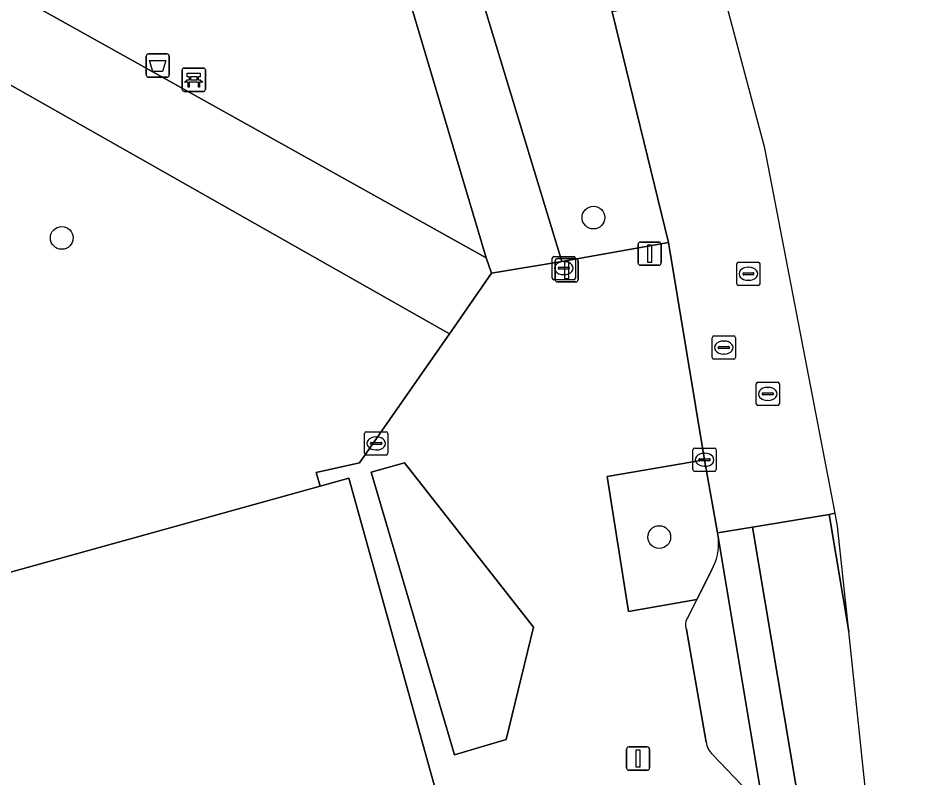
# Model space of a CAD drawing. Extents: x 163683 to 164494, y 382709 to 383872.
# Drawn here: x 164253.23 to 164292.57, y 383281.15 to 383313.82 of the extents above; entities that cross this region are included whole.
import ezdxf

# ---------------------------------------------------------------- set-up
doc = ezdxf.new("R2010")
doc.units = 0
for name, color, linetype in [('IMGEO_Afvalbak', 7, 'Continuous'), ('IMGEO_Bank', 7, 'Continuous'), ('IMGEO_Boom', 7, 'Continuous'), ('IMGEO_Brandkraan', 7, 'Continuous'), ('IMGEO_Groenvoorziening', 7, 'Continuous'), ('IMGEO_Kolk', 7, 'Continuous'), ('IMGEO_Lichtmast', 7, 'Continuous'), ('IMGEO_Pand', 7, 'Continuous'), ('IMGEO_Parkeervlak_open', 7, 'Continuous'), ('IMGEO_Rijbaan_lokaal_gesloten', 7, 'Continuous'), ('IMGEO_Rijbaan_lokaal_open', 7, 'Continuous'), ('IMGEO_Rioolput', 7, 'Continuous'), ('IMGEO_Voetpad_gesloten', 7, 'Continuous'), ('IMGEO_Voetpad_open', 7, 'Continuous')]:
    doc.layers.add(name, color=color, linetype=linetype)

msp = doc.modelspace()

# ---------------------------------------------------------------- linework, layer by layer
at = {"layer": 'IMGEO_Afvalbak'}
for p, q in [((164258.735, 383311.39), (164258.735, 383312.19)), ((164258.735, 383312.19), (164258.735, 383311.39)), ((164258.835, 383312.29), (164259.625, 383312.29)), ((164259.625, 383312.29), (164258.835, 383312.29)), ((164259.725, 383312.19), (164259.725, 383311.39)), ((164259.725, 383311.39), (164259.725, 383312.19)), ((164259.625, 383311.29), (164258.835, 383311.29)), ((164258.835, 383311.29), (164259.625, 383311.29))]:
    msp.add_line(p, q, dxfattribs=at)
msp.add_lwpolyline([(164258.878, 383312.004), (164259.582, 383312.004), (164259.433, 383311.534), (164259.027, 383311.534), (164258.878, 383312.004)], dxfattribs=at)
for centre, start, end in [((164258.835, 383312.19), 90, 180), ((164258.835, 383312.19), 90, 180), ((164259.625, 383312.19), 0, 90), ((164259.625, 383312.19), 360, 90), ((164258.835, 383311.39), 180, 270), ((164258.835, 383311.39), 180, 270), ((164259.625, 383311.39), 270, 0), ((164259.625, 383311.39), 270, 0)]:
    msp.add_arc(centre, 0.1, start, end, dxfattribs=at)
at = {"layer": 'IMGEO_Bank'}
for p, q in [((164260.283, 383310.756), (164260.283, 383311.597)), ((164260.283, 383311.597), (164260.283, 383310.756)), ((164260.358, 383311.681), (164261.199, 383311.681)), ((164261.199, 383311.681), (164260.358, 383311.681)), ((164261.283, 383311.606), (164261.283, 383310.765)), ((164261.283, 383310.765), (164261.283, 383311.606)), ((164260.592, 383311.187), (164260.592, 383311.293)), ((164260.636, 383311.293), (164260.636, 383311.187)), ((164260.924, 383311.299), (164260.642, 383311.299)), ((164260.642, 383311.181), (164260.924, 383311.181)), ((164260.93, 383311.187), (164260.93, 383311.293)), ((164260.974, 383311.293), (164260.974, 383311.187)), ((164260.98, 383311.079), (164260.587, 383311.079)), ((164261.208, 383310.681), (164260.367, 383310.681)), ((164260.367, 383310.681), (164261.208, 383310.681))]:
    msp.add_line(p, q, dxfattribs=at)
for points in [[(164260.53, 383311.079), (164260.388, 383311.079), (164260.5, 383311.181), (164260.586, 383311.181)], [(164260.586, 383311.299), (164260.5, 383311.299), (164260.5, 383311.46), (164261.063, 383311.46), (164261.063, 383311.299), (164260.98, 383311.299)], [(164260.98, 383311.181), (164261.063, 383311.181), (164261.175, 383311.079), (164261.036, 383311.079)], [(164260.58, 383311.072), (164260.58, 383310.865), (164260.537, 383310.865), (164260.537, 383311.072)], [(164261.03, 383311.072), (164261.03, 383310.865), (164260.986, 383310.865), (164260.986, 383311.072)]]:
    msp.add_lwpolyline(points, dxfattribs=at)
for centre, radius, start, end in [((164260.361, 383311.603), 0.0779, 92.4484, 184.2845), ((164260.361, 383311.603), 0.0779, 92.4484, 184.2845), ((164261.205, 383311.603), 0.0779, 2.4484, 94.2845), ((164261.205, 383311.603), 0.0779, 2.4484, 94.2845), ((164260.585, 383311.292), 0.00671, 2.8957, 87.1043), ((164260.585, 383311.188), 0.00671, 272.8957, 357.1043), ((164260.642, 383311.292), 0.00671, 92.8957, 177.1043), ((164260.642, 383311.188), 0.00671, 182.8957, 267.1043), ((164260.924, 383311.292), 0.00671, 2.8957, 87.1043), ((164260.924, 383311.188), 0.00671, 272.8957, 357.1043), ((164260.981, 383311.292), 0.00671, 92.8957, 177.1043), ((164260.981, 383311.188), 0.00671, 182.8957, 267.1043), ((164260.361, 383310.759), 0.0779, 182.4484, 274.2845), ((164260.361, 383310.759), 0.0779, 182.4484, 274.2845), ((164260.53, 383311.072), 0.00671, 2.8957, 87.1043), ((164260.587, 383311.072), 0.00671, 92.8957, 177.1043), ((164260.979, 383311.072), 0.00671, 2.8957, 87.1043), ((164261.036, 383311.072), 0.00671, 92.8957, 177.1043), ((164261.205, 383310.759), 0.0779, 272.4484, 4.2845), ((164261.205, 383310.759), 0.0779, 272.4484, 4.2845)]:
    msp.add_arc(centre, radius, start, end, dxfattribs=at)
at = {"layer": 'IMGEO_Boom'}
for centre in [(164277.974, 383305.249), (164255.103, 383304.373), (164280.805, 383291.502)]:
    msp.add_circle(centre, 0.489, dxfattribs=at)
at = {"layer": 'IMGEO_Brandkraan'}
for p, q in [((164276.2, 383302.648), (164276.2, 383303.5)), ((164276.275, 383303.574), (164277.127, 383303.574)), ((164276.688, 383303.354), (164276.713, 383303.354)), ((164277.201, 383303.5), (164277.201, 383302.648)), ((164276.459, 383303.068), (164276.459, 383303.08)), ((164276.897, 383303.031), (164276.499, 383303.031)), ((164276.502, 383303.117), (164276.9, 383303.117)), ((164276.943, 383303.08), (164276.943, 383303.068)), ((164277.127, 383302.574), (164276.275, 383302.574)), ((164276.711, 383302.794), (164276.686, 383302.794))]:
    msp.add_line(p, q, dxfattribs=at)
for points in [[(164276.2, 383302.648), (164276.2, 383303.5)], [(164276.275, 383303.574), (164277.127, 383303.574)], [(164277.201, 383303.5), (164277.201, 383302.648)], [(164277.127, 383302.574), (164276.275, 383302.574)]]:
    msp.add_lwpolyline(points, dxfattribs=at)
for centre, radius, start, end in [((164276.277, 383303.498), 0.0765, 91.552, 178.448), ((164276.277, 383303.498), 0.0765, 91.552, 178.448), ((164277.125, 383303.498), 0.0765, 1.552, 88.448), ((164277.125, 383303.498), 0.0765, 1.552, 88.448), ((164276.499, 383303.077), 0.0403, 85.8775, 175.7526), ((164276.496, 383303.067), 0.0366, 178.938, 274.7102), ((164276.9, 383303.074), 0.043, 264.8664, 352.4533), ((164276.904, 383303.079), 0.0386, 1.7309, 96.639), ((164276.277, 383302.65), 0.0765, 181.552, 268.448), ((164276.277, 383302.65), 0.0765, 181.552, 268.448), ((164277.125, 383302.65), 0.0765, 271.552, 358.448), ((164277.125, 383302.65), 0.0765, 271.552, 358.448)]:
    msp.add_arc(centre, radius, start, end, dxfattribs=at)
for centre, major_axis, ratio, start_param, end_param in [((164276.687, 383303.074), (-0.387, 0.002), 0.722429, 4.712389, 7.853982), ((164276.712, 383303.074), (-0.39, 0.002), 0.717154, 1.570796, 4.712389)]:
    msp.add_ellipse(centre, major_axis=major_axis, ratio=ratio, start_param=start_param, end_param=end_param, dxfattribs=at)
at = {"layer": 'IMGEO_Groenvoorziening'}
for points in [[(164261.065, 383337.798), (164236.932, 383323.85), (164273.357, 383303.524), (164269.732, 383315.722), (164267.127, 383323.105), (164262.364, 383335.114)], [(164275.024, 383324.123), (164271.369, 383332.263), (164270.119, 383335.048), (164265.951, 383334.192), (164269.947, 383324.185), (164272.594, 383316.588), (164276.614, 383303.361), (164281.198, 383304.172), (164278.785, 383314.101), (164277.366, 383318.623)], [(164246.121, 383314.802), (164233.405, 383321.815), (164219.258, 383313.698), (164231.115, 383285.345), (164248.915, 383290.293), (164249.278, 383288.989), (164266.219, 383293.698), (164266.05, 383294.284), (164267.906, 383294.694), (164271.778, 383300.248)], [(164268.415, 383294.294), (164271.993, 383282.135), (164274.225, 383282.799), (164275.391, 383287.627), (164269.841, 383294.7)]]:
    msp.add_lwpolyline(points, close=True, dxfattribs=at)
msp.add_lwpolyline([(164283.346, 383291.425), (164283.31, 383291.683), (164282.756, 383294.831), (164278.566, 383294.11), (164279.479, 383288.296), (164282.426, 383288.817), (164283.061, 383290.093)], dxfattribs=at)
msp.add_arc((164281.023, 383291.226), 2.332, 330.9386, 4.9071, dxfattribs=at)
at = {"layer": 'IMGEO_Kolk'}
for p, q in [((164282.255, 383294.405), (164282.255, 383295.257)), ((164282.33, 383295.331), (164283.182, 383295.331)), ((164282.743, 383295.111), (164282.768, 383295.111)), ((164283.256, 383295.257), (164283.256, 383294.405)), ((164282.514, 383294.825), (164282.514, 383294.837)), ((164282.952, 383294.788), (164282.554, 383294.788)), ((164282.557, 383294.874), (164282.955, 383294.874)), ((164282.998, 383294.837), (164282.998, 383294.825)), ((164283.182, 383294.331), (164282.33, 383294.331)), ((164282.766, 383294.551), (164282.741, 383294.551))]:
    msp.add_line(p, q, dxfattribs=at)
for points in [[(164282.255, 383294.405), (164282.255, 383295.257)], [(164282.33, 383295.331), (164283.182, 383295.331)], [(164283.256, 383295.257), (164283.256, 383294.405)], [(164283.182, 383294.331), (164282.33, 383294.331)]]:
    msp.add_lwpolyline(points, dxfattribs=at)
for centre, radius, start, end in [((164282.332, 383295.255), 0.0765, 91.552, 178.448), ((164282.332, 383295.255), 0.0765, 91.552, 178.448), ((164283.18, 383295.255), 0.0765, 1.552, 88.448), ((164283.18, 383295.255), 0.0765, 1.552, 88.448), ((164282.554, 383294.834), 0.0403, 85.8775, 175.7526), ((164282.551, 383294.824), 0.0366, 178.938, 274.7102), ((164282.955, 383294.831), 0.043, 264.8664, 352.4533), ((164282.959, 383294.836), 0.0386, 1.7309, 96.639), ((164282.332, 383294.407), 0.0765, 181.552, 268.448), ((164282.332, 383294.407), 0.0765, 181.552, 268.448), ((164283.18, 383294.407), 0.0765, 271.552, 358.448), ((164283.18, 383294.407), 0.0765, 271.552, 358.448)]:
    msp.add_arc(centre, radius, start, end, dxfattribs=at)
for centre, major_axis, ratio, start_param, end_param in [((164282.742, 383294.831), (-0.387, 0.002), 0.722429, 4.712389, 7.853982), ((164282.767, 383294.831), (-0.39, 0.002), 0.717154, 1.570796, 4.712389)]:
    msp.add_ellipse(centre, major_axis=major_axis, ratio=ratio, start_param=start_param, end_param=end_param, dxfattribs=at)
at = {"layer": 'IMGEO_Lichtmast'}
for p, q in [((164279.896, 383303.298), (164279.896, 383304.098)), ((164279.896, 383304.098), (164279.896, 383303.298)), ((164279.996, 383304.198), (164280.786, 383304.198)), ((164280.786, 383304.198), (164279.996, 383304.198)), ((164280.886, 383304.098), (164280.886, 383303.298)), ((164280.886, 383303.298), (164280.886, 383304.098)), ((164276.324, 383302.584), (164276.324, 383303.384)), ((164276.324, 383303.384), (164276.324, 383302.584)), ((164276.424, 383303.484), (164277.214, 383303.484)), ((164277.214, 383303.484), (164276.424, 383303.484)), ((164277.314, 383303.384), (164277.314, 383302.584)), ((164277.314, 383302.584), (164277.314, 383303.384)), ((164280.786, 383303.198), (164279.996, 383303.198)), ((164279.996, 383303.198), (164280.786, 383303.198)), ((164277.214, 383302.484), (164276.424, 383302.484)), ((164276.424, 383302.484), (164277.214, 383302.484)), ((164279.496, 383282.471), (164280.286, 383282.471)), ((164280.286, 383282.471), (164279.496, 383282.471)), ((164279.396, 383281.571), (164279.396, 383282.371)), ((164279.396, 383282.371), (164279.396, 383281.571)), ((164280.386, 383282.371), (164280.386, 383281.571)), ((164280.386, 383281.571), (164280.386, 383282.371)), ((164280.286, 383281.471), (164279.496, 383281.471)), ((164279.496, 383281.471), (164280.286, 383281.471))]:
    msp.add_line(p, q, dxfattribs=at)
for points in [[(164280.316, 383304.073), (164280.466, 383304.073), (164280.466, 383303.323), (164280.316, 383303.323), (164280.316, 383304.073)], [(164276.744, 383303.359), (164276.894, 383303.359), (164276.894, 383302.609), (164276.744, 383302.609), (164276.744, 383303.359)], [(164279.816, 383282.346), (164279.966, 383282.346), (164279.966, 383281.596), (164279.816, 383281.596), (164279.816, 383282.346)]]:
    msp.add_lwpolyline(points, dxfattribs=at)
for centre, start, end in [((164279.996, 383304.098), 90, 180), ((164279.996, 383304.098), 90, 180), ((164280.786, 383304.098), 0, 90), ((164280.786, 383304.098), 360, 90), ((164276.424, 383303.384), 90, 180), ((164276.424, 383303.384), 90, 180), ((164277.214, 383303.384), 0, 90), ((164277.214, 383303.384), 360, 90), ((164279.996, 383303.298), 180, 270), ((164279.996, 383303.298), 180, 270), ((164280.786, 383303.298), 270, 0), ((164280.786, 383303.298), 270, 0), ((164276.424, 383302.584), 180, 270), ((164276.424, 383302.584), 180, 270), ((164277.214, 383302.584), 270, 0), ((164277.214, 383302.584), 270, 0), ((164279.496, 383282.371), 90, 180), ((164279.496, 383282.371), 90, 180), ((164280.286, 383282.371), 0, 90), ((164280.286, 383282.371), 360, 90), ((164279.496, 383281.571), 180, 270), ((164279.496, 383281.571), 180, 270), ((164280.286, 383281.571), 270, 0), ((164280.286, 383281.571), 270, 0)]:
    msp.add_arc(centre, 0.1, start, end, dxfattribs=at)
at = {"layer": 'IMGEO_Pand'}
msp.add_lwpolyline([(164267.45, 383294.04), (164266.219, 383293.698), (164249.278, 383288.989), (164229.119, 383283.385), (164228.98, 383283.346), (164172.791, 383287.15), (164172.045, 383287.201), (164169.075, 383267.189), (164226.404, 383258.636), (164231.651, 383260.087), (164231.096, 383262.034), (164235.928, 383263.381), (164236.464, 383261.459), (164240.908, 383245.525), (164257.984, 383248.406), (164278.847, 383251.925), (164276.385, 383260.917), (164276.645, 383260.989)], close=True, dxfattribs=at)
at = {"layer": 'IMGEO_Parkeervlak_open'}
for points in [[(164285.416, 383279.034), (164283.346, 383291.425)], [(164283.061, 383290.093), (164282.426, 383288.817), (164282.053, 383288.068)], [(164281.972, 383287.521), (164282.822, 383282.682)], [(164283.092, 383282.149), (164284.662, 383280.511), (164284.757, 383280.412)]]:
    msp.add_lwpolyline(points, dxfattribs=at)
for centre, radius, start, end in [((164281.023, 383291.226), 2.332, 330.9386, 4.9071), ((164282.477, 383287.726), 0.545, 141.0755, 202.0781), ((164283.659, 383282.771), 0.842, 186.0825, 227.648)]:
    msp.add_arc(centre, radius, start, end, dxfattribs=at)
at = {"layer": 'IMGEO_Rijbaan_lokaal_gesloten'}
for points in [[(164288.953, 383287.444), (164288.478, 383291.967), (164288.37, 383292.527), (164288.11, 383292.478)], [(164292.214, 383238.421), (164292.567, 383241.183), (164292.197, 383248.004), (164284.81, 383291.926), (164283.31, 383291.683), (164283.346, 383291.425), (164285.416, 383279.034), (164285.83, 383276.449)]]:
    msp.add_lwpolyline(points, close=True, dxfattribs=at)
at = {"layer": 'IMGEO_Rijbaan_lokaal_open'}
msp.add_lwpolyline([(164288.37, 383292.527), (164285.339, 383308.23), (164283.559, 383314.984), (164280.499, 383314.418), (164278.785, 383314.101), (164281.198, 383304.172), (164282.756, 383294.831), (164283.31, 383291.683), (164284.81, 383291.926), (164288.11, 383292.478), (164288.37, 383292.527)], dxfattribs=at)
msp.add_lwpolyline([(164292.197, 383248.004), (164291.236, 383265.719), (164288.953, 383287.444), (164288.11, 383292.478), (164284.81, 383291.926)], close=True, dxfattribs=at)
at = {"layer": 'IMGEO_Rioolput'}
for p, q in [((164284.212, 383303.33), (164285.064, 383303.33)), ((164284.137, 383302.404), (164284.137, 383303.256)), ((164284.625, 383303.11), (164284.65, 383303.11)), ((164285.138, 383303.256), (164285.138, 383302.404)), ((164284.396, 383302.824), (164284.396, 383302.836)), ((164284.834, 383302.787), (164284.436, 383302.787)), ((164284.439, 383302.873), (164284.837, 383302.873)), ((164284.648, 383302.55), (164284.623, 383302.55)), ((164284.88, 383302.836), (164284.88, 383302.824)), ((164285.064, 383302.33), (164284.212, 383302.33)), ((164283.157, 383300.156), (164284.009, 383300.156)), ((164283.082, 383299.23), (164283.082, 383300.082)), ((164283.57, 383299.936), (164283.595, 383299.936)), ((164284.083, 383300.082), (164284.083, 383299.23)), ((164283.341, 383299.65), (164283.341, 383299.662)), ((164283.779, 383299.613), (164283.381, 383299.613)), ((164283.384, 383299.699), (164283.782, 383299.699)), ((164283.593, 383299.376), (164283.568, 383299.376)), ((164283.825, 383299.662), (164283.825, 383299.65)), ((164284.009, 383299.156), (164283.157, 383299.156)), ((164285.047, 383298.164), (164285.899, 383298.164)), ((164284.972, 383297.238), (164284.972, 383298.09)), ((164285.46, 383297.944), (164285.485, 383297.944)), ((164285.973, 383298.09), (164285.973, 383297.238)), ((164285.231, 383297.658), (164285.231, 383297.67)), ((164285.669, 383297.621), (164285.271, 383297.621)), ((164285.274, 383297.707), (164285.672, 383297.707)), ((164285.483, 383297.384), (164285.458, 383297.384)), ((164285.715, 383297.67), (164285.715, 383297.658)), ((164285.899, 383297.164), (164285.047, 383297.164)), ((164268.128, 383295.107), (164268.128, 383295.959)), ((164268.203, 383296.033), (164269.055, 383296.033)), ((164268.616, 383295.813), (164268.641, 383295.813)), ((164269.129, 383295.959), (164269.129, 383295.107)), ((164268.387, 383295.527), (164268.387, 383295.539)), ((164268.825, 383295.49), (164268.427, 383295.49)), ((164268.43, 383295.576), (164268.828, 383295.576)), ((164268.871, 383295.539), (164268.871, 383295.527)), ((164269.055, 383295.033), (164268.203, 383295.033)), ((164268.639, 383295.253), (164268.614, 383295.253))]:
    msp.add_line(p, q, dxfattribs=at)
for points in [[(164284.212, 383303.33), (164285.064, 383303.33)], [(164284.137, 383302.404), (164284.137, 383303.256)], [(164285.138, 383303.256), (164285.138, 383302.404)], [(164285.064, 383302.33), (164284.212, 383302.33)], [(164283.157, 383300.156), (164284.009, 383300.156)], [(164283.082, 383299.23), (164283.082, 383300.082)], [(164284.083, 383300.082), (164284.083, 383299.23)], [(164284.009, 383299.156), (164283.157, 383299.156)], [(164285.047, 383298.164), (164285.899, 383298.164)], [(164284.972, 383297.238), (164284.972, 383298.09)], [(164285.973, 383298.09), (164285.973, 383297.238)], [(164285.899, 383297.164), (164285.047, 383297.164)], [(164268.128, 383295.107), (164268.128, 383295.959)], [(164268.203, 383296.033), (164269.055, 383296.033)], [(164269.129, 383295.959), (164269.129, 383295.107)], [(164269.055, 383295.033), (164268.203, 383295.033)]]:
    msp.add_lwpolyline(points, dxfattribs=at)
for centre, radius, start, end in [((164284.214, 383303.254), 0.0765, 91.552, 178.448), ((164284.214, 383303.254), 0.0765, 91.552, 178.448), ((164285.062, 383303.254), 0.0765, 1.552, 88.448), ((164285.062, 383303.254), 0.0765, 1.552, 88.448), ((164284.436, 383302.833), 0.0403, 85.8775, 175.7526), ((164284.433, 383302.823), 0.0366, 178.938, 274.7102), ((164284.837, 383302.83), 0.043, 264.8664, 352.4533), ((164284.841, 383302.835), 0.0386, 1.7309, 96.639), ((164284.214, 383302.406), 0.0765, 181.552, 268.448), ((164284.214, 383302.406), 0.0765, 181.552, 268.448), ((164285.062, 383302.406), 0.0765, 271.552, 358.448), ((164285.062, 383302.406), 0.0765, 271.552, 358.448), ((164283.159, 383300.08), 0.0765, 91.552, 178.448), ((164283.159, 383300.08), 0.0765, 91.552, 178.448), ((164284.007, 383300.08), 0.0765, 1.552, 88.448), ((164284.007, 383300.08), 0.0765, 1.552, 88.448), ((164283.381, 383299.659), 0.0403, 85.8775, 175.7526), ((164283.378, 383299.649), 0.0366, 178.938, 274.7102), ((164283.782, 383299.656), 0.043, 264.8664, 352.4533), ((164283.786, 383299.661), 0.0386, 1.7309, 96.639), ((164283.159, 383299.232), 0.0765, 181.552, 268.448), ((164283.159, 383299.232), 0.0765, 181.552, 268.448), ((164284.007, 383299.232), 0.0765, 271.552, 358.448), ((164284.007, 383299.232), 0.0765, 271.552, 358.448), ((164285.049, 383298.088), 0.0765, 91.552, 178.448), ((164285.049, 383298.088), 0.0765, 91.552, 178.448), ((164285.897, 383298.088), 0.0765, 1.552, 88.448), ((164285.897, 383298.088), 0.0765, 1.552, 88.448), ((164285.271, 383297.667), 0.0403, 85.8775, 175.7526), ((164285.268, 383297.657), 0.0366, 178.938, 274.7102), ((164285.672, 383297.664), 0.043, 264.8664, 352.4533), ((164285.676, 383297.669), 0.0386, 1.7309, 96.639), ((164285.049, 383297.24), 0.0765, 181.552, 268.448), ((164285.049, 383297.24), 0.0765, 181.552, 268.448), ((164285.897, 383297.24), 0.0765, 271.552, 358.448), ((164285.897, 383297.24), 0.0765, 271.552, 358.448), ((164268.205, 383295.957), 0.0765, 91.552, 178.448), ((164268.205, 383295.957), 0.0765, 91.552, 178.448), ((164269.053, 383295.957), 0.0765, 1.552, 88.448), ((164269.053, 383295.957), 0.0765, 1.552, 88.448), ((164268.427, 383295.536), 0.0403, 85.8775, 175.7526), ((164268.424, 383295.526), 0.0366, 178.938, 274.7102), ((164268.828, 383295.533), 0.043, 264.8664, 352.4533), ((164268.832, 383295.538), 0.0386, 1.7309, 96.639), ((164268.205, 383295.109), 0.0765, 181.552, 268.448), ((164268.205, 383295.109), 0.0765, 181.552, 268.448), ((164269.053, 383295.109), 0.0765, 271.552, 358.448), ((164269.053, 383295.109), 0.0765, 271.552, 358.448)]:
    msp.add_arc(centre, radius, start, end, dxfattribs=at)
for centre, major_axis, ratio, start_param, end_param in [((164284.624, 383302.83), (-0.387, 0.002), 0.722429, 4.712389, 7.853982), ((164284.649, 383302.83), (-0.39, 0.002), 0.717154, 1.570796, 4.712389), ((164283.569, 383299.656), (-0.387, 0.002), 0.722429, 4.712389, 7.853982), ((164283.594, 383299.656), (-0.39, 0.002), 0.717154, 1.570796, 4.712389), ((164285.459, 383297.664), (-0.387, 0.002), 0.722429, 4.712389, 7.853982), ((164285.484, 383297.664), (-0.39, 0.002), 0.717154, 1.570796, 4.712389), ((164268.615, 383295.533), (-0.387, 0.002), 0.722429, 4.712389, 7.853982), ((164268.64, 383295.533), (-0.39, 0.002), 0.717154, 1.570796, 4.712389)]:
    msp.add_ellipse(centre, major_axis=major_axis, ratio=ratio, start_param=start_param, end_param=end_param, dxfattribs=at)
at = {"layer": 'IMGEO_Voetpad_gesloten'}
msp.add_lwpolyline([(164207.838, 383340.485), (164203.992, 383342.732), (164173.04, 383360.297), (164166.931, 383360.421), (164166.939, 383359.629), (164178.125, 383353.125), (164181.251, 383351.41), (164206.649, 383336.883), (164210.229, 383335.008), (164230.754, 383323.319), (164233.405, 383321.815), (164246.121, 383314.802), (164271.778, 383300.248), (164271.981, 383300.54), (164273.596, 383302.856), (164273.357, 383303.524), (164236.932, 383323.85), (164234.464, 383325.561)], close=True, dxfattribs=at)
at = {"layer": 'IMGEO_Voetpad_open'}
for points in [[(164253.877, 383349.455), (164258.681, 383342.165), (164259.908, 383340.077), (164261.065, 383337.798), (164262.364, 383335.114), (164267.127, 383323.105), (164269.732, 383315.722), (164273.357, 383303.524), (164273.596, 383302.856), (164276.614, 383303.361), (164272.594, 383316.588), (164269.947, 383324.185), (164265.951, 383334.192), (164265.443, 383335.465), (164265.144, 383336.213), (164263.858, 383339.057), (164262.587, 383341.423), (164257.192, 383350.233), (164256.683, 383351.11), (164256.385, 383351.517)], [(164282.053, 383288.068), (164282.426, 383288.817), (164279.479, 383288.296), (164278.566, 383294.11), (164282.756, 383294.831), (164281.198, 383304.172), (164276.614, 383303.361), (164273.596, 383302.856), (164271.981, 383300.54), (164271.778, 383300.248), (164267.906, 383294.694), (164266.05, 383294.284), (164266.219, 383293.698), (164267.45, 383294.04), (164276.645, 383260.989), (164276.385, 383260.917), (164278.847, 383251.925), (164281.317, 383242.905), (164290.661, 383235.896), (164284.507, 383272.513)], [(164282.822, 383282.682), (164281.972, 383287.521)], [(164284.578, 383272.974), (164285.314, 383274.468), (164280.929, 383273.863), (164279.956, 383279.663), (164284.662, 383280.511), (164283.092, 383282.149)]]:
    msp.add_lwpolyline(points, dxfattribs=at)
msp.add_lwpolyline([(164271.993, 383282.135), (164268.415, 383294.294), (164269.841, 383294.7), (164275.391, 383287.627), (164274.225, 383282.799)], close=True, dxfattribs=at)
for centre, radius, start, end in [((164282.477, 383287.726), 0.545, 141.0755, 202.0781), ((164283.659, 383282.771), 0.842, 186.0825, 227.648)]:
    msp.add_arc(centre, radius, start, end, dxfattribs=at)

doc.saveas('drawing.dxf')
